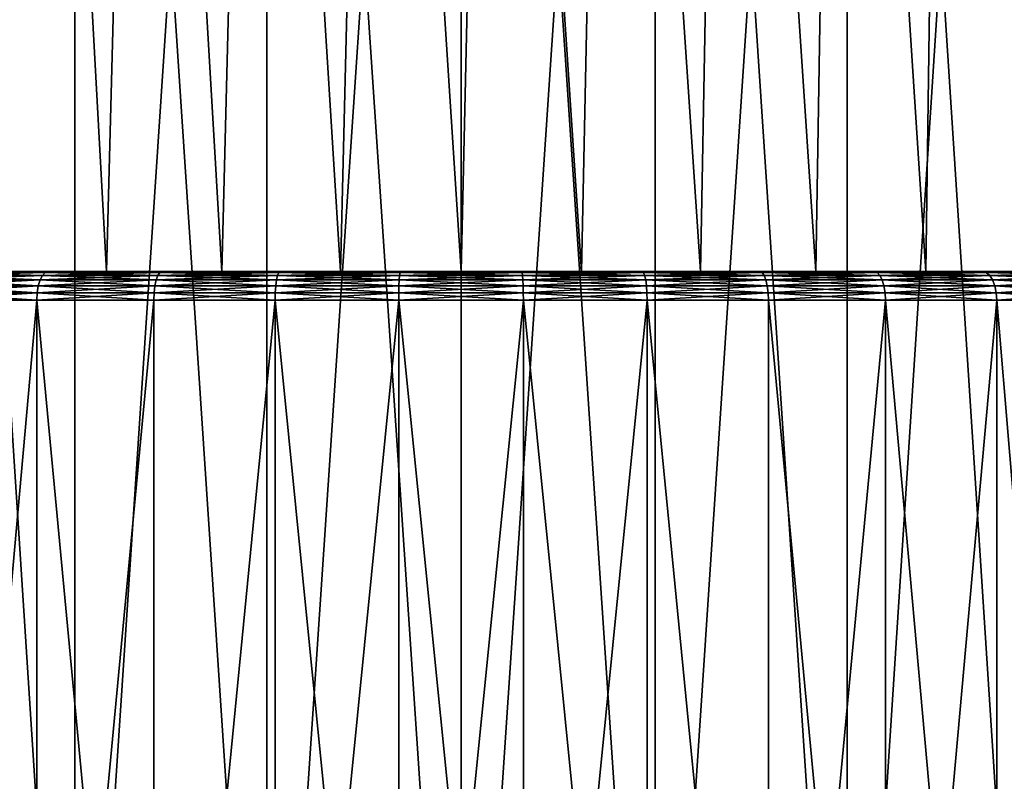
# Model space of a CAD drawing. Header units: metres. Extents: x -109 to 109, y -78 to 121.
# Tile 317 of 656: x -79.59 to -72.7, y 93.86 to 99.19. Entities that reach past the tile are written whole.
import ezdxf

# ---------------------------------------------------------------- set-up
doc = ezdxf.new("R2010")
doc.units = ezdxf.units.M
doc.layers.add('solid_508554_SW0001', color=7, linetype='CONTINUOUS')

msp = doc.modelspace()

# ---------------------------------------------------------------- linework, layer by layer
at = {"layer": 'solid_508554_SW0001'}
for points in [[(-80.517212, 109.825623, -19.636263), (-80.517212, 89.525627, -19.636263), (-79.20285, 89.525627, -19.284081)], [(-80.517212, 109.825623, -19.636263), (-79.20285, 89.525627, -19.284081), (-79.202827, 109.825623, -19.284077)], [(-79.202827, 109.825623, -44.715923), (-79.20285, 89.525627, -44.715919), (-80.517212, 89.525627, -44.363735)], [(-79.202827, 109.825623, -44.715923), (-80.517212, 89.525627, -44.363735), (-80.517212, 109.825623, -44.363735)], [(-79.202827, 109.825623, -19.284077), (-79.20285, 89.525627, -19.284081), (-77.858871, 89.525627, -19.071215)], [(-77.858849, 109.825623, -44.928787), (-77.858871, 89.525627, -44.928783), (-79.20285, 89.525627, -44.715919)], [(-77.858849, 109.825623, -44.928787), (-79.20285, 89.525627, -44.715919), (-79.202827, 109.825623, -44.715923)], [(-79.202827, 109.825623, -19.284077), (-77.858871, 89.525627, -19.071215), (-77.858849, 109.825623, -19.071213)], [(-77.858849, 109.825623, -19.071213), (-77.858871, 89.525627, -19.071215), (-76.5, 89.525627, -19)], [(-76.5, 109.825623, -45), (-76.5, 89.525627, -45), (-77.858871, 89.525627, -44.928783)], [(-76.5, 109.825623, -45), (-77.858871, 89.525627, -44.928783), (-77.858849, 109.825623, -44.928787)], [(-77.858849, 109.825623, -19.071213), (-76.5, 89.525627, -19), (-76.5, 109.825623, -19)], [(-76.5, 109.825623, -19), (-76.5, 89.525627, -19), (-75.141129, 89.525627, -19.071215)], [(-76.5, 109.825623, -19), (-75.141129, 89.525627, -19.071215), (-75.141151, 109.825623, -19.071213)], [(-75.141151, 109.825623, -44.928787), (-75.141129, 89.525627, -44.928783), (-76.5, 89.525627, -45)], [(-75.141151, 109.825623, -44.928787), (-76.5, 89.525627, -45), (-76.5, 109.825623, -45)], [(-75.141151, 109.825623, -19.071213), (-75.141129, 89.525627, -19.071215), (-73.79715, 89.525627, -19.284081)], [(-75.141151, 109.825623, -19.071213), (-73.79715, 89.525627, -19.284081), (-73.797173, 109.825623, -19.284077)], [(-73.797173, 109.825623, -44.715923), (-75.141129, 89.525627, -44.928783), (-75.141151, 109.825623, -44.928787)], [(-73.797173, 109.825623, -44.715923), (-73.79715, 89.525627, -44.715919), (-75.141129, 89.525627, -44.928783)], [(-73.797173, 109.825623, -19.284077), (-73.79715, 89.525627, -19.284081), (-72.482788, 89.525627, -19.636263)], [(-73.797173, 109.825623, -19.284077), (-72.482788, 89.525627, -19.636263), (-72.482788, 109.825623, -19.636263)], [(-72.482788, 109.825623, -44.363735), (-73.79715, 89.525627, -44.715919), (-73.797173, 109.825623, -44.715923)], [(-72.482788, 109.825623, -44.363735), (-72.482788, 89.525627, -44.363735), (-73.79715, 89.525627, -44.715919)], [(-79.752998, 97.425629, -38.198223), (-79.501686, 106.925629, -38.323757), (-80.227898, 106.925629, -37.924763)], [(-79.501686, 106.925629, -25.676243), (-79.752998, 97.425629, -25.801779), (-80.227898, 106.925629, -26.075237)], [(-79.752998, 97.425629, -38.198223), (-78.982368, 97.425629, -38.545067), (-79.501686, 106.925629, -38.323757)], [(-79.501686, 106.925629, -25.676243), (-78.982368, 97.425629, -25.454935), (-79.752998, 97.425629, -25.801779)], [(-78.982368, 97.425629, -38.545067), (-78.732956, 106.925629, -38.634296), (-79.501686, 106.925629, -38.323757)], [(-78.732956, 106.925629, -25.365702), (-78.982368, 97.425629, -25.454935), (-79.501686, 106.925629, -25.676243)], [(-78.982368, 97.425629, -38.545067), (-78.17498, 97.425629, -38.796646), (-78.732956, 106.925629, -38.634296)], [(-78.732956, 106.925629, -25.365702), (-78.17498, 97.425629, -25.203354), (-78.982368, 97.425629, -25.454935)], [(-78.17498, 97.425629, -38.796646), (-77.933372, 106.925629, -38.851673), (-78.732956, 106.925629, -38.634296)], [(-77.933372, 106.925629, -25.148325), (-78.17498, 97.425629, -25.203354), (-78.732956, 106.925629, -25.365702)], [(-78.17498, 97.425629, -38.796646), (-77.343857, 97.425629, -38.948952), (-77.933372, 106.925629, -38.851673)], [(-77.933372, 106.925629, -25.148325), (-77.343857, 97.425629, -25.05105), (-78.17498, 97.425629, -25.203354)], [(-77.343857, 97.425629, -38.948952), (-77.113518, 106.925629, -38.973061), (-77.933372, 106.925629, -38.851673)], [(-77.113518, 106.925629, -25.026937), (-77.343857, 97.425629, -25.05105), (-77.933372, 106.925629, -25.148325)], [(-77.343857, 97.425629, -38.948952), (-76.5, 97.425629, -39), (-77.113518, 106.925629, -38.973061)], [(-77.113518, 106.925629, -25.026937), (-76.5, 97.425629, -25), (-77.343857, 97.425629, -25.05105)], [(-76.5, 97.425629, -39), (-76.284882, 106.925629, -38.996693), (-77.113518, 106.925629, -38.973061)], [(-76.284882, 106.925629, -25.003305), (-76.5, 97.425629, -25), (-77.113518, 106.925629, -25.026937)], [(-76.5, 97.425629, -39), (-75.656143, 97.425629, -38.948952), (-76.284882, 106.925629, -38.996693)], [(-76.284882, 106.925629, -25.003305), (-75.656143, 97.425629, -25.05105), (-76.5, 97.425629, -25)], [(-75.656143, 97.425629, -38.948952), (-75.459694, 106.925629, -38.922264), (-76.284882, 106.925629, -38.996693)], [(-75.459694, 106.925629, -25.077734), (-75.656143, 97.425629, -25.05105), (-76.284882, 106.925629, -25.003305)], [(-75.656143, 97.425629, -38.948952), (-74.82502, 97.425629, -38.796646), (-75.459694, 106.925629, -38.922264)], [(-75.459694, 106.925629, -25.077734), (-74.82502, 97.425629, -25.203354), (-75.656143, 97.425629, -25.05105)], [(-74.82502, 97.425629, -38.796646), (-74.648727, 106.925629, -38.750763), (-75.459694, 106.925629, -38.922264)], [(-74.648727, 106.925629, -25.249237), (-74.82502, 97.425629, -25.203354), (-75.459694, 106.925629, -25.077734)], [(-74.82502, 97.425629, -38.796646), (-74.017632, 97.425629, -38.545067), (-74.648727, 106.925629, -38.750763)], [(-74.648727, 106.925629, -25.249237), (-74.017632, 97.425629, -25.454935), (-74.82502, 97.425629, -25.203354)], [(-74.017632, 97.425629, -38.545067), (-73.863716, 106.925629, -38.4846), (-74.648727, 106.925629, -38.750763)], [(-73.863716, 106.925629, -25.515402), (-74.017632, 97.425629, -25.454935), (-74.648727, 106.925629, -25.249237)], [(-74.017632, 97.425629, -38.545067), (-73.247002, 97.425629, -38.198223), (-73.863716, 106.925629, -38.4846)], [(-73.863716, 106.925629, -25.515402), (-73.247002, 97.425629, -25.801779), (-74.017632, 97.425629, -25.454935)], [(-73.247002, 97.425629, -38.198223), (-73.115997, 106.925629, -38.127686), (-73.863716, 106.925629, -38.4846)], [(-73.115997, 106.925629, -25.872314), (-73.247002, 97.425629, -25.801779), (-73.863716, 106.925629, -25.515402)], [(-73.247002, 97.425629, -38.198223), (-72.52359, 97.425629, -37.760921), (-73.115997, 106.925629, -38.127686)], [(-73.115997, 106.925629, -25.872314), (-72.52359, 97.425629, -26.239079), (-73.247002, 97.425629, -25.801779)], [(-72.52359, 97.425629, -37.760921), (-72.415329, 106.925629, -37.684669), (-73.115997, 106.925629, -38.127686)], [(-72.415329, 106.925629, -26.315329), (-72.52359, 97.425629, -26.239079), (-73.115997, 106.925629, -25.872314)], [(-78.982368, 97.425629, -25.454935), (-79.894516, 97.425629, -25.537241), (-80.278778, 97.425629, -25.754133)], [(-79.752998, 97.425629, -25.801779), (-78.982368, 97.425629, -25.454935), (-80.278778, 97.425629, -25.754133)], [(-80.20002, 97.398804, -38.408627), (-80.220749, 97.366974, -38.444523), (-79.447426, 97.366974, -38.832901)], [(-79.431007, 97.398804, -25.205158), (-79.447426, 97.366974, -25.167099), (-80.220749, 97.366974, -25.555475)], [(-80.20002, 97.398804, -25.591373), (-79.431007, 97.398804, -25.205158), (-80.220749, 97.366974, -25.555475)], [(-80.17588, 97.418808, -38.366814), (-80.20002, 97.398804, -38.408627), (-79.431007, 97.398804, -38.794842)], [(-79.411888, 97.418808, -25.249493), (-79.431007, 97.398804, -25.205158), (-80.20002, 97.398804, -25.591373)], [(-80.17588, 97.418808, -25.633186), (-79.411888, 97.418808, -25.249493), (-80.20002, 97.398804, -25.591373)], [(-79.431007, 97.398804, -38.794842), (-80.20002, 97.398804, -38.408627), (-79.447426, 97.366974, -38.832901)], [(-79.411888, 97.418808, -38.750507), (-79.894524, 97.425629, -38.462757), (-80.17588, 97.418808, -38.366814)], [(-80.17588, 97.418808, -25.633186), (-79.894516, 97.425629, -25.537241), (-79.497856, 97.425629, -25.343962)], [(-80.17588, 97.418808, -25.633186), (-79.497856, 97.425629, -25.343962), (-79.411888, 97.418808, -25.249493)], [(-79.411888, 97.418808, -38.750507), (-80.17588, 97.418808, -38.366814), (-79.431007, 97.398804, -38.794842)], [(-79.894524, 97.425629, -38.462757), (-78.982368, 97.425629, -38.545067), (-79.752998, 97.425629, -38.198223)], [(-79.894524, 97.425629, -38.462757), (-79.497864, 97.425629, -38.656036), (-78.982368, 97.425629, -38.545067)], [(-79.411888, 97.418808, -38.750507), (-79.497864, 97.425629, -38.656036), (-79.894524, 97.425629, -38.462757)], [(-78.982368, 97.425629, -25.454935), (-79.497856, 97.425629, -25.343962), (-79.894516, 97.425629, -25.537241)], [(-79.497864, 97.425629, -38.656036), (-78.17498, 97.425629, -38.796646), (-78.982368, 97.425629, -38.545067)], [(-79.497864, 97.425629, -38.656036), (-79.090248, 97.425629, -38.824997), (-78.17498, 97.425629, -38.796646)], [(-79.411888, 97.418808, -38.750507), (-79.090248, 97.425629, -38.824997), (-79.497864, 97.425629, -38.656036)], [(-78.17498, 97.425629, -25.203354), (-79.090248, 97.425629, -25.174999), (-79.497856, 97.425629, -25.343962)], [(-79.411888, 97.418808, -25.249493), (-79.497856, 97.425629, -25.343962), (-79.090248, 97.425629, -25.174999)], [(-78.982368, 97.425629, -25.454935), (-78.17498, 97.425629, -25.203354), (-79.497856, 97.425629, -25.343962)], [(-79.431007, 97.398804, -38.794842), (-79.447426, 97.366974, -38.832901), (-78.634247, 97.366974, -39.128876)], [(-78.62236, 97.398804, -24.910833), (-78.634247, 97.366974, -24.871126), (-79.447426, 97.366974, -25.167099)], [(-79.431007, 97.398804, -25.205158), (-78.62236, 97.398804, -24.910833), (-79.447426, 97.366974, -25.167099)], [(-79.411888, 97.418808, -38.750507), (-79.431007, 97.398804, -38.794842), (-78.62236, 97.398804, -39.089165)], [(-78.608513, 97.418808, -24.957087), (-78.62236, 97.398804, -24.910833), (-79.431007, 97.398804, -25.205158)], [(-79.411888, 97.418808, -25.249493), (-78.608513, 97.418808, -24.957087), (-79.431007, 97.398804, -25.205158)], [(-78.62236, 97.398804, -39.089165), (-79.431007, 97.398804, -38.794842), (-78.634247, 97.366974, -39.128876)], [(-78.608513, 97.418808, -39.042912), (-79.090248, 97.425629, -38.824997), (-79.411888, 97.418808, -38.750507)], [(-79.411888, 97.418808, -25.249493), (-79.090248, 97.425629, -25.174999), (-78.673164, 97.425629, -25.030973)], [(-79.411888, 97.418808, -25.249493), (-78.673164, 97.425629, -25.030973), (-78.608513, 97.418808, -24.957087)], [(-78.608513, 97.418808, -39.042912), (-79.411888, 97.418808, -38.750507), (-78.62236, 97.398804, -39.089165)], [(-79.090248, 97.425629, -38.824997), (-77.343857, 97.425629, -38.948952), (-78.17498, 97.425629, -38.796646)], [(-79.090248, 97.425629, -38.824997), (-78.673172, 97.425629, -38.969025), (-77.343857, 97.425629, -38.948952)], [(-78.608513, 97.418808, -39.042912), (-78.673172, 97.425629, -38.969025), (-79.090248, 97.425629, -38.824997)], [(-77.343857, 97.425629, -25.05105), (-78.673164, 97.425629, -25.030973), (-79.090248, 97.425629, -25.174999)], [(-78.17498, 97.425629, -25.203354), (-77.343857, 97.425629, -25.05105), (-79.090248, 97.425629, -25.174999)], [(-78.673172, 97.425629, -38.969025), (-76.5, 97.425629, -39), (-77.343857, 97.425629, -38.948952)], [(-78.673172, 97.425629, -38.969025), (-78.248146, 97.425629, -39.087593), (-76.5, 97.425629, -39)], [(-78.608513, 97.418808, -39.042912), (-78.248146, 97.425629, -39.087593), (-78.673172, 97.425629, -38.969025)], [(-74.751854, 97.425629, -24.912407), (-78.248138, 97.425629, -24.912407), (-78.673164, 97.425629, -25.030973)], [(-78.608513, 97.418808, -24.957087), (-78.673164, 97.425629, -25.030973), (-78.248138, 97.425629, -24.912407)], [(-76.5, 97.425629, -25), (-74.751854, 97.425629, -24.912407), (-78.673164, 97.425629, -25.030973)], [(-77.343857, 97.425629, -25.05105), (-76.5, 97.425629, -25), (-78.673164, 97.425629, -25.030973)], [(-78.62236, 97.398804, -39.089165), (-78.634247, 97.366974, -39.128876), (-77.792206, 97.366974, -39.328442)], [(-77.785004, 97.398804, -24.712378), (-77.792206, 97.366974, -24.671558), (-78.634247, 97.366974, -24.871126)], [(-78.62236, 97.398804, -24.910833), (-77.785004, 97.398804, -24.712378), (-78.634247, 97.366974, -24.871126)], [(-78.608513, 97.418808, -39.042912), (-78.62236, 97.398804, -39.089165), (-77.785004, 97.398804, -39.287621)], [(-77.776619, 97.418808, -24.759926), (-77.785004, 97.398804, -24.712378), (-78.62236, 97.398804, -24.910833)], [(-78.608513, 97.418808, -24.957087), (-77.776619, 97.418808, -24.759926), (-78.62236, 97.398804, -24.910833)], [(-77.785004, 97.398804, -39.287621), (-78.62236, 97.398804, -39.089165), (-77.792206, 97.366974, -39.328442)], [(-77.776619, 97.418808, -39.240074), (-78.248146, 97.425629, -39.087593), (-78.608513, 97.418808, -39.042912)], [(-78.608513, 97.418808, -24.957087), (-78.248138, 97.425629, -24.912407), (-77.816727, 97.425629, -24.819735)], [(-78.608513, 97.418808, -24.957087), (-77.816727, 97.425629, -24.819735), (-77.776619, 97.418808, -24.759926)], [(-77.776619, 97.418808, -39.240074), (-78.608513, 97.418808, -39.042912), (-77.785004, 97.398804, -39.287621)], [(-78.248146, 97.425629, -39.087593), (-74.326836, 97.425629, -38.969028), (-76.5, 97.425629, -39)], [(-78.248146, 97.425629, -39.087593), (-74.751862, 97.425629, -39.087593), (-74.326836, 97.425629, -38.969028)], [(-78.248146, 97.425629, -39.087593), (-77.816734, 97.425629, -39.180264), (-74.751862, 97.425629, -39.087593)], [(-77.776619, 97.418808, -39.240074), (-77.816734, 97.425629, -39.180264), (-78.248146, 97.425629, -39.087593)], [(-75.183266, 97.425629, -24.819735), (-77.816727, 97.425629, -24.819735), (-78.248138, 97.425629, -24.912407)], [(-74.751854, 97.425629, -24.912407), (-75.183266, 97.425629, -24.819735), (-78.248138, 97.425629, -24.912407)], [(-77.816734, 97.425629, -39.180264), (-75.183273, 97.425629, -39.180267), (-74.751862, 97.425629, -39.087593)], [(-77.816734, 97.425629, -39.180264), (-77.380501, 97.425629, -39.2467), (-75.183273, 97.425629, -39.180267)], [(-77.776619, 97.418808, -39.240074), (-77.380501, 97.425629, -39.2467), (-77.816734, 97.425629, -39.180264)], [(-75.619499, 97.425629, -24.753298), (-77.380501, 97.425629, -24.753298), (-77.816727, 97.425629, -24.819735)], [(-77.776619, 97.418808, -24.759926), (-77.816727, 97.425629, -24.819735), (-77.380501, 97.425629, -24.753298)], [(-75.183266, 97.425629, -24.819735), (-75.619499, 97.425629, -24.753298), (-77.816727, 97.425629, -24.819735)], [(-77.785004, 97.398804, -39.287621), (-77.792206, 97.366974, -39.328442), (-76.932686, 97.366974, -39.428905)], [(-76.930275, 97.398804, -24.612474), (-76.932686, 97.366974, -24.571095), (-77.792206, 97.366974, -24.671558)], [(-77.785004, 97.398804, -24.712378), (-76.930275, 97.398804, -24.612474), (-77.792206, 97.366974, -24.671558)], [(-77.776619, 97.418808, -39.240074), (-77.785004, 97.398804, -39.287621), (-76.930275, 97.398804, -39.387527)], [(-76.927467, 97.418808, -24.660675), (-76.930275, 97.398804, -24.612474), (-77.785004, 97.398804, -24.712378)], [(-77.776619, 97.418808, -24.759926), (-76.927467, 97.418808, -24.660675), (-77.785004, 97.398804, -24.712378)], [(-76.930275, 97.398804, -39.387527), (-77.785004, 97.398804, -39.287621), (-76.932686, 97.366974, -39.428905)], [(-76.927467, 97.418808, -39.339325), (-77.380501, 97.425629, -39.2467), (-77.776619, 97.418808, -39.240074)], [(-77.776619, 97.418808, -24.759926), (-77.380501, 97.425629, -24.753298), (-76.941055, 97.425629, -24.713337)], [(-77.776619, 97.418808, -24.759926), (-76.941055, 97.425629, -24.713337), (-76.927467, 97.418808, -24.660675)], [(-76.927467, 97.418808, -39.339325), (-77.776619, 97.418808, -39.240074), (-76.930275, 97.398804, -39.387527)], [(-77.380501, 97.425629, -39.2467), (-75.619499, 97.425629, -39.246704), (-75.183273, 97.425629, -39.180267)], [(-77.380501, 97.425629, -39.2467), (-76.941055, 97.425629, -39.286663), (-75.619499, 97.425629, -39.246704)], [(-76.927467, 97.418808, -39.339325), (-76.941055, 97.425629, -39.286663), (-77.380501, 97.425629, -39.2467)], [(-76.058945, 97.425629, -24.713339), (-76.941055, 97.425629, -24.713337), (-77.380501, 97.425629, -24.753298)], [(-75.619499, 97.425629, -24.753298), (-76.058945, 97.425629, -24.713339), (-77.380501, 97.425629, -24.753298)], [(-76.941055, 97.425629, -39.286663), (-76.058945, 97.425629, -39.286663), (-75.619499, 97.425629, -39.246704)], [(-76.941055, 97.425629, -39.286663), (-76.5, 97.425629, -39.299999), (-76.058945, 97.425629, -39.286663)], [(-76.927467, 97.418808, -39.339325), (-76.5, 97.425629, -39.299999), (-76.941055, 97.425629, -39.286663)], [(-76.058945, 97.425629, -24.713339), (-76.5, 97.425629, -24.700003), (-76.941055, 97.425629, -24.713337)], [(-76.927467, 97.418808, -24.660675), (-76.941055, 97.425629, -24.713337), (-76.5, 97.425629, -24.700003)], [(-76.930275, 97.398804, -39.387527), (-76.932686, 97.366974, -39.428905), (-76.067314, 97.366974, -39.428905)], [(-76.069725, 97.398804, -24.612474), (-76.067314, 97.366974, -24.571095), (-76.932686, 97.366974, -24.571095)], [(-76.930275, 97.398804, -24.612474), (-76.069725, 97.398804, -24.612474), (-76.932686, 97.366974, -24.571095)], [(-76.927467, 97.418808, -39.339325), (-76.930275, 97.398804, -39.387527), (-76.069725, 97.398804, -39.387527)], [(-76.072533, 97.418808, -24.660675), (-76.069725, 97.398804, -24.612474), (-76.930275, 97.398804, -24.612474)], [(-76.927467, 97.418808, -24.660675), (-76.072533, 97.418808, -24.660675), (-76.930275, 97.398804, -24.612474)], [(-76.069725, 97.398804, -39.387527), (-76.930275, 97.398804, -39.387527), (-76.067314, 97.366974, -39.428905)], [(-76.072533, 97.418808, -39.339325), (-76.5, 97.425629, -39.299999), (-76.927467, 97.418808, -39.339325)], [(-76.927467, 97.418808, -24.660675), (-76.5, 97.425629, -24.700003), (-76.072533, 97.418808, -24.660675)], [(-76.072533, 97.418808, -39.339325), (-76.927467, 97.418808, -39.339325), (-76.069725, 97.398804, -39.387527)], [(-74.326836, 97.425629, -38.969028), (-75.656143, 97.425629, -38.948952), (-76.5, 97.425629, -39)], [(-76.072533, 97.418808, -39.339325), (-76.058945, 97.425629, -39.286663), (-76.5, 97.425629, -39.299999)], [(-76.072533, 97.418808, -24.660675), (-76.5, 97.425629, -24.700003), (-76.058945, 97.425629, -24.713339)], [(-76.5, 97.425629, -25), (-74.326828, 97.425629, -25.030973), (-74.751854, 97.425629, -24.912407)], [(-76.5, 97.425629, -25), (-75.656143, 97.425629, -25.05105), (-74.326828, 97.425629, -25.030973)], [(-75.223381, 97.418808, -39.240074), (-76.058945, 97.425629, -39.286663), (-76.072533, 97.418808, -39.339325)], [(-76.072533, 97.418808, -24.660675), (-76.058945, 97.425629, -24.713339), (-75.619499, 97.425629, -24.753298)], [(-76.072533, 97.418808, -24.660675), (-75.619499, 97.425629, -24.753298), (-75.223381, 97.418808, -24.759926)], [(-76.072533, 97.418808, -39.339325), (-76.069725, 97.398804, -39.387527), (-75.214996, 97.398804, -39.287621)], [(-75.223381, 97.418808, -39.240074), (-76.072533, 97.418808, -39.339325), (-75.214996, 97.398804, -39.287621)], [(-76.072533, 97.418808, -24.660675), (-75.223381, 97.418808, -24.759926), (-76.069725, 97.398804, -24.612474)], [(-75.223381, 97.418808, -24.759926), (-75.214996, 97.398804, -24.712378), (-76.069725, 97.398804, -24.612474)], [(-76.069725, 97.398804, -39.387527), (-76.067314, 97.366974, -39.428905), (-75.207794, 97.366974, -39.328442)], [(-75.214996, 97.398804, -39.287621), (-76.069725, 97.398804, -39.387527), (-75.207794, 97.366974, -39.328442)], [(-76.069725, 97.398804, -24.612474), (-75.214996, 97.398804, -24.712378), (-76.067314, 97.366974, -24.571095)], [(-75.214996, 97.398804, -24.712378), (-75.207794, 97.366974, -24.671558), (-76.067314, 97.366974, -24.571095)], [(-75.223381, 97.418808, -39.240074), (-75.619499, 97.425629, -39.246704), (-76.058945, 97.425629, -39.286663)], [(-73.909752, 97.425629, -38.825001), (-74.82502, 97.425629, -38.796646), (-75.656143, 97.425629, -38.948952)], [(-74.326836, 97.425629, -38.969028), (-73.909752, 97.425629, -38.825001), (-75.656143, 97.425629, -38.948952)], [(-75.656143, 97.425629, -25.05105), (-73.909752, 97.425629, -25.175001), (-74.326828, 97.425629, -25.030973)], [(-75.656143, 97.425629, -25.05105), (-74.82502, 97.425629, -25.203354), (-73.909752, 97.425629, -25.175001)], [(-75.223381, 97.418808, -39.240074), (-75.183273, 97.425629, -39.180267), (-75.619499, 97.425629, -39.246704)], [(-75.223381, 97.418808, -24.759926), (-75.619499, 97.425629, -24.753298), (-75.183266, 97.425629, -24.819735)], [(-74.391487, 97.418808, -39.042912), (-75.183273, 97.425629, -39.180267), (-75.223381, 97.418808, -39.240074)], [(-75.223381, 97.418808, -24.759926), (-75.183266, 97.425629, -24.819735), (-74.751854, 97.425629, -24.912407)], [(-75.223381, 97.418808, -24.759926), (-74.751854, 97.425629, -24.912407), (-74.391487, 97.418808, -24.957087)], [(-75.223381, 97.418808, -39.240074), (-75.214996, 97.398804, -39.287621), (-74.37764, 97.398804, -39.089165)], [(-74.391487, 97.418808, -39.042912), (-75.223381, 97.418808, -39.240074), (-74.37764, 97.398804, -39.089165)], [(-75.223381, 97.418808, -24.759926), (-74.391487, 97.418808, -24.957087), (-75.214996, 97.398804, -24.712378)], [(-74.391487, 97.418808, -24.957087), (-74.37764, 97.398804, -24.910833), (-75.214996, 97.398804, -24.712378)], [(-75.214996, 97.398804, -39.287621), (-75.207794, 97.366974, -39.328442), (-74.365753, 97.366974, -39.128876)], [(-74.37764, 97.398804, -39.089165), (-75.214996, 97.398804, -39.287621), (-74.365753, 97.366974, -39.128876)], [(-75.214996, 97.398804, -24.712378), (-74.37764, 97.398804, -24.910833), (-75.207794, 97.366974, -24.671558)], [(-74.37764, 97.398804, -24.910833), (-74.365753, 97.366974, -24.871126), (-75.207794, 97.366974, -24.671558)], [(-74.391487, 97.418808, -39.042912), (-74.751862, 97.425629, -39.087593), (-75.183273, 97.425629, -39.180267)], [(-73.502144, 97.425629, -38.65604), (-74.017632, 97.425629, -38.545067), (-74.82502, 97.425629, -38.796646)], [(-73.909752, 97.425629, -38.825001), (-73.502144, 97.425629, -38.65604), (-74.82502, 97.425629, -38.796646)], [(-74.82502, 97.425629, -25.203354), (-73.502136, 97.425629, -25.343964), (-73.909752, 97.425629, -25.175001)], [(-74.82502, 97.425629, -25.203354), (-74.017632, 97.425629, -25.454935), (-73.502136, 97.425629, -25.343964)], [(-74.391487, 97.418808, -39.042912), (-74.326836, 97.425629, -38.969028), (-74.751862, 97.425629, -39.087593)], [(-74.391487, 97.418808, -24.957087), (-74.751854, 97.425629, -24.912407), (-74.326828, 97.425629, -25.030973)], [(-73.588112, 97.418808, -38.750507), (-74.326836, 97.425629, -38.969028), (-74.391487, 97.418808, -39.042912)], [(-74.391487, 97.418808, -24.957087), (-74.326828, 97.425629, -25.030973), (-73.909752, 97.425629, -25.175001)], [(-74.391487, 97.418808, -24.957087), (-73.909752, 97.425629, -25.175001), (-73.588112, 97.418808, -25.249493)], [(-74.391487, 97.418808, -39.042912), (-74.37764, 97.398804, -39.089165), (-73.568993, 97.398804, -38.794842)], [(-73.588112, 97.418808, -38.750507), (-74.391487, 97.418808, -39.042912), (-73.568993, 97.398804, -38.794842)], [(-74.391487, 97.418808, -24.957087), (-73.588112, 97.418808, -25.249493), (-74.37764, 97.398804, -24.910833)], [(-73.588112, 97.418808, -25.249493), (-73.568993, 97.398804, -25.205158), (-74.37764, 97.398804, -24.910833)], [(-74.37764, 97.398804, -39.089165), (-74.365753, 97.366974, -39.128876), (-73.552574, 97.366974, -38.832901)], [(-73.568993, 97.398804, -38.794842), (-74.37764, 97.398804, -39.089165), (-73.552574, 97.366974, -38.832901)], [(-74.37764, 97.398804, -24.910833), (-73.568993, 97.398804, -25.205158), (-74.365753, 97.366974, -24.871126)], [(-73.568993, 97.398804, -25.205158), (-73.552574, 97.366974, -25.167099), (-74.365753, 97.366974, -24.871126)], [(-73.588112, 97.418808, -38.750507), (-73.909752, 97.425629, -38.825001), (-74.326836, 97.425629, -38.969028)], [(-72.721222, 97.425629, -38.245869), (-73.247002, 97.425629, -38.198223), (-74.017632, 97.425629, -38.545067)], [(-73.105484, 97.425629, -38.462761), (-72.721222, 97.425629, -38.245869), (-74.017632, 97.425629, -38.545067)], [(-73.502144, 97.425629, -38.65604), (-73.105484, 97.425629, -38.462761), (-74.017632, 97.425629, -38.545067)], [(-74.017632, 97.425629, -25.454935), (-73.105476, 97.425629, -25.537243), (-73.502136, 97.425629, -25.343964)], [(-74.017632, 97.425629, -25.454935), (-73.247002, 97.425629, -25.801779), (-73.105476, 97.425629, -25.537243)], [(-73.588112, 97.418808, -38.750507), (-73.502144, 97.425629, -38.65604), (-73.909752, 97.425629, -38.825001)], [(-73.588112, 97.418808, -25.249493), (-73.909752, 97.425629, -25.175001), (-73.502136, 97.425629, -25.343964)], [(-72.82412, 97.418808, -38.366814), (-73.502144, 97.425629, -38.65604), (-73.588112, 97.418808, -38.750507)], [(-73.588112, 97.418808, -25.249493), (-73.502136, 97.425629, -25.343964), (-73.105476, 97.425629, -25.537243)], [(-73.588112, 97.418808, -25.249493), (-73.105476, 97.425629, -25.537243), (-72.82412, 97.418808, -25.633186)], [(-73.588112, 97.418808, -38.750507), (-73.568993, 97.398804, -38.794842), (-72.79998, 97.398804, -38.408627)], [(-72.82412, 97.418808, -38.366814), (-73.588112, 97.418808, -38.750507), (-72.79998, 97.398804, -38.408627)], [(-73.588112, 97.418808, -25.249493), (-72.82412, 97.418808, -25.633186), (-73.568993, 97.398804, -25.205158)], [(-72.82412, 97.418808, -25.633186), (-72.79998, 97.398804, -25.591373), (-73.568993, 97.398804, -25.205158)], [(-73.568993, 97.398804, -38.794842), (-73.552574, 97.366974, -38.832901), (-72.779251, 97.366974, -38.444523)], [(-72.79998, 97.398804, -38.408627), (-73.568993, 97.398804, -38.794842), (-72.779251, 97.366974, -38.444523)], [(-73.568993, 97.398804, -25.205158), (-72.79998, 97.398804, -25.591373), (-73.552574, 97.366974, -25.167099)], [(-72.79998, 97.398804, -25.591373), (-72.779251, 97.366974, -25.555475), (-73.552574, 97.366974, -25.167099)], [(-72.82412, 97.418808, -38.366814), (-73.105484, 97.425629, -38.462761), (-73.502144, 97.425629, -38.65604)], [(-72.350761, 97.425629, -38.006149), (-72.52359, 97.425629, -37.760921), (-73.247002, 97.425629, -38.198223)], [(-72.721222, 97.425629, -38.245869), (-72.350761, 97.425629, -38.006149), (-73.247002, 97.425629, -38.198223)], [(-73.247002, 97.425629, -25.801779), (-72.721222, 97.425629, -25.754135), (-73.105476, 97.425629, -25.537243)], [(-73.247002, 97.425629, -25.801779), (-72.350761, 97.425629, -25.993853), (-72.721222, 97.425629, -25.754135)], [(-73.247002, 97.425629, -25.801779), (-72.52359, 97.425629, -26.239079), (-72.350761, 97.425629, -25.993853)], [(-72.82412, 97.418808, -38.366814), (-72.721222, 97.425629, -38.245869), (-73.105484, 97.425629, -38.462761)], [(-72.82412, 97.418808, -25.633186), (-73.105476, 97.425629, -25.537243), (-72.721222, 97.425629, -25.754135)], [(-72.109833, 97.418808, -37.897018), (-72.721222, 97.425629, -38.245869), (-72.82412, 97.418808, -38.366814)], [(-72.82412, 97.418808, -25.633186), (-72.721222, 97.425629, -25.754135), (-72.350761, 97.425629, -25.993853)], [(-72.82412, 97.418808, -25.633186), (-72.350761, 97.425629, -25.993853), (-72.109833, 97.418808, -26.10298)], [(-72.82412, 97.418808, -38.366814), (-72.79998, 97.398804, -38.408627), (-72.081001, 97.398804, -37.935749)], [(-72.109833, 97.418808, -37.897018), (-72.82412, 97.418808, -38.366814), (-72.081001, 97.398804, -37.935749)], [(-72.82412, 97.418808, -25.633186), (-72.109833, 97.418808, -26.10298), (-72.79998, 97.398804, -25.591373)], [(-72.109833, 97.418808, -26.10298), (-72.081001, 97.398804, -26.064253), (-72.79998, 97.398804, -25.591373)], [(-72.79998, 97.398804, -38.408627), (-72.779251, 97.366974, -38.444523), (-72.056244, 97.366974, -37.968994)], [(-72.081001, 97.398804, -37.935749), (-72.79998, 97.398804, -38.408627), (-72.056244, 97.366974, -37.968994)], [(-72.79998, 97.398804, -25.591373), (-72.081001, 97.398804, -26.064253), (-72.779251, 97.366974, -25.555475)], [(-72.081001, 97.398804, -26.064253), (-72.056244, 97.366974, -26.031004), (-72.779251, 97.366974, -25.555475)], [(-72.109833, 97.418808, -37.897018), (-72.350761, 97.425629, -38.006149), (-72.721222, 97.425629, -38.245869)], [(-80.236641, 97.325493, -38.472054), (-80.24662, 97.277184, -38.489334), (-79.467918, 97.277184, -38.880413)], [(-79.460014, 97.325493, -25.137911), (-79.467918, 97.277184, -25.119587), (-80.24662, 97.277184, -25.510664)], [(-80.236641, 97.325493, -25.527946), (-79.460014, 97.325493, -25.137911), (-80.24662, 97.277184, -25.510664)], [(-80.220749, 97.366974, -38.444523), (-80.236641, 97.325493, -38.472054), (-79.460014, 97.325493, -38.862091)], [(-79.447426, 97.366974, -25.167099), (-79.460014, 97.325493, -25.137911), (-80.236641, 97.325493, -25.527946)], [(-80.220749, 97.366974, -25.555475), (-79.447426, 97.366974, -25.167099), (-80.236641, 97.325493, -25.527946)], [(-79.460014, 97.325493, -38.862091), (-80.236641, 97.325493, -38.472054), (-79.467918, 97.277184, -38.880413)], [(-79.447426, 97.366974, -38.832901), (-80.220749, 97.366974, -38.444523), (-79.460014, 97.325493, -38.862091)], [(-79.460014, 97.325493, -38.862091), (-79.467918, 97.277184, -38.880413), (-78.649086, 97.277184, -39.178444)], [(-78.643364, 97.325493, -24.840673), (-78.649086, 97.277184, -24.821556), (-79.467918, 97.277184, -25.119587)], [(-79.460014, 97.325493, -25.137911), (-78.643364, 97.325493, -24.840673), (-79.467918, 97.277184, -25.119587)], [(-79.447426, 97.366974, -38.832901), (-79.460014, 97.325493, -38.862091), (-78.643364, 97.325493, -39.159328)], [(-78.634247, 97.366974, -24.871126), (-78.643364, 97.325493, -24.840673), (-79.460014, 97.325493, -25.137911)], [(-79.447426, 97.366974, -25.167099), (-78.634247, 97.366974, -24.871126), (-79.460014, 97.325493, -25.137911)], [(-78.643364, 97.325493, -39.159328), (-79.460014, 97.325493, -38.862091), (-78.649086, 97.277184, -39.178444)], [(-78.634247, 97.366974, -39.128876), (-79.447426, 97.366974, -38.832901), (-78.643364, 97.325493, -39.159328)], [(-78.643364, 97.325493, -39.159328), (-78.649086, 97.277184, -39.178444), (-77.801186, 97.277184, -39.379398)], [(-77.797722, 97.325493, -24.640253), (-77.801186, 97.277184, -24.6206), (-78.649086, 97.277184, -24.821556)], [(-78.643364, 97.325493, -24.840673), (-77.797722, 97.325493, -24.640253), (-78.649086, 97.277184, -24.821556)], [(-78.634247, 97.366974, -39.128876), (-78.643364, 97.325493, -39.159328), (-77.797722, 97.325493, -39.359749)], [(-77.792206, 97.366974, -24.671558), (-77.797722, 97.325493, -24.640253), (-78.643364, 97.325493, -24.840673)], [(-78.634247, 97.366974, -24.871126), (-77.792206, 97.366974, -24.671558), (-78.643364, 97.325493, -24.840673)], [(-77.797722, 97.325493, -39.359749), (-78.643364, 97.325493, -39.159328), (-77.801186, 97.277184, -39.379398)], [(-77.792206, 97.366974, -39.328442), (-78.634247, 97.366974, -39.128876), (-77.797722, 97.325493, -39.359749)], [(-77.797722, 97.325493, -39.359749), (-77.801186, 97.277184, -39.379398), (-76.935692, 97.277184, -39.48056)], [(-76.934532, 97.325493, -24.53936), (-76.935692, 97.277184, -24.519438), (-77.801186, 97.277184, -24.6206)], [(-77.797722, 97.325493, -24.640253), (-76.934532, 97.325493, -24.53936), (-77.801186, 97.277184, -24.6206)], [(-77.792206, 97.366974, -39.328442), (-77.797722, 97.325493, -39.359749), (-76.934532, 97.325493, -39.46064)], [(-76.932686, 97.366974, -24.571095), (-76.934532, 97.325493, -24.53936), (-77.797722, 97.325493, -24.640253)], [(-77.792206, 97.366974, -24.671558), (-76.932686, 97.366974, -24.571095), (-77.797722, 97.325493, -24.640253)], [(-76.934532, 97.325493, -39.46064), (-77.797722, 97.325493, -39.359749), (-76.935692, 97.277184, -39.48056)], [(-76.932686, 97.366974, -39.428905), (-77.792206, 97.366974, -39.328442), (-76.934532, 97.325493, -39.46064)], [(-76.934532, 97.325493, -39.46064), (-76.935692, 97.277184, -39.48056), (-76.064308, 97.277184, -39.48056)], [(-76.065468, 97.325493, -24.53936), (-76.064308, 97.277184, -24.519438), (-76.935692, 97.277184, -24.519438)], [(-76.934532, 97.325493, -24.53936), (-76.065468, 97.325493, -24.53936), (-76.935692, 97.277184, -24.519438)], [(-76.932686, 97.366974, -39.428905), (-76.934532, 97.325493, -39.46064), (-76.065468, 97.325493, -39.46064)], [(-76.067314, 97.366974, -24.571095), (-76.065468, 97.325493, -24.53936), (-76.934532, 97.325493, -24.53936)], [(-76.932686, 97.366974, -24.571095), (-76.067314, 97.366974, -24.571095), (-76.934532, 97.325493, -24.53936)], [(-76.065468, 97.325493, -39.46064), (-76.934532, 97.325493, -39.46064), (-76.064308, 97.277184, -39.48056)], [(-76.067314, 97.366974, -39.428905), (-76.932686, 97.366974, -39.428905), (-76.065468, 97.325493, -39.46064)], [(-76.067314, 97.366974, -39.428905), (-76.065468, 97.325493, -39.46064), (-75.202278, 97.325493, -39.359749)], [(-75.207794, 97.366974, -39.328442), (-76.067314, 97.366974, -39.428905), (-75.202278, 97.325493, -39.359749)], [(-76.067314, 97.366974, -24.571095), (-75.207794, 97.366974, -24.671558), (-76.065468, 97.325493, -24.53936)], [(-75.207794, 97.366974, -24.671558), (-75.202278, 97.325493, -24.640253), (-76.065468, 97.325493, -24.53936)], [(-76.065468, 97.325493, -39.46064), (-76.064308, 97.277184, -39.48056), (-75.198814, 97.277184, -39.379398)], [(-75.202278, 97.325493, -39.359749), (-76.065468, 97.325493, -39.46064), (-75.198814, 97.277184, -39.379398)], [(-76.065468, 97.325493, -24.53936), (-75.202278, 97.325493, -24.640253), (-76.064308, 97.277184, -24.519438)], [(-75.202278, 97.325493, -24.640253), (-75.198814, 97.277184, -24.6206), (-76.064308, 97.277184, -24.519438)], [(-75.207794, 97.366974, -39.328442), (-75.202278, 97.325493, -39.359749), (-74.356636, 97.325493, -39.159328)], [(-74.365753, 97.366974, -39.128876), (-75.207794, 97.366974, -39.328442), (-74.356636, 97.325493, -39.159328)], [(-75.207794, 97.366974, -24.671558), (-74.365753, 97.366974, -24.871126), (-75.202278, 97.325493, -24.640253)], [(-74.365753, 97.366974, -24.871126), (-74.356636, 97.325493, -24.840673), (-75.202278, 97.325493, -24.640253)], [(-75.202278, 97.325493, -39.359749), (-75.198814, 97.277184, -39.379398), (-74.350914, 97.277184, -39.178444)], [(-74.356636, 97.325493, -39.159328), (-75.202278, 97.325493, -39.359749), (-74.350914, 97.277184, -39.178444)], [(-75.202278, 97.325493, -24.640253), (-74.356636, 97.325493, -24.840673), (-75.198814, 97.277184, -24.6206)], [(-74.356636, 97.325493, -24.840673), (-74.350914, 97.277184, -24.821556), (-75.198814, 97.277184, -24.6206)], [(-74.365753, 97.366974, -39.128876), (-74.356636, 97.325493, -39.159328), (-73.539986, 97.325493, -38.862091)], [(-73.552574, 97.366974, -38.832901), (-74.365753, 97.366974, -39.128876), (-73.539986, 97.325493, -38.862091)], [(-74.365753, 97.366974, -24.871126), (-73.552574, 97.366974, -25.167099), (-74.356636, 97.325493, -24.840673)], [(-73.552574, 97.366974, -25.167099), (-73.539986, 97.325493, -25.137911), (-74.356636, 97.325493, -24.840673)], [(-74.356636, 97.325493, -39.159328), (-74.350914, 97.277184, -39.178444), (-73.532082, 97.277184, -38.880413)], [(-73.539986, 97.325493, -38.862091), (-74.356636, 97.325493, -39.159328), (-73.532082, 97.277184, -38.880413)], [(-74.356636, 97.325493, -24.840673), (-73.539986, 97.325493, -25.137911), (-74.350914, 97.277184, -24.821556)], [(-73.539986, 97.325493, -25.137911), (-73.532082, 97.277184, -25.119587), (-74.350914, 97.277184, -24.821556)], [(-73.552574, 97.366974, -38.832901), (-73.539986, 97.325493, -38.862091), (-72.763359, 97.325493, -38.472054)], [(-72.779251, 97.366974, -38.444523), (-73.552574, 97.366974, -38.832901), (-72.763359, 97.325493, -38.472054)], [(-73.552574, 97.366974, -25.167099), (-72.779251, 97.366974, -25.555475), (-73.539986, 97.325493, -25.137911)], [(-72.779251, 97.366974, -25.555475), (-72.763359, 97.325493, -25.527946), (-73.539986, 97.325493, -25.137911)], [(-73.539986, 97.325493, -38.862091), (-73.532082, 97.277184, -38.880413), (-72.75338, 97.277184, -38.489334)], [(-72.763359, 97.325493, -38.472054), (-73.539986, 97.325493, -38.862091), (-72.75338, 97.277184, -38.489334)], [(-73.539986, 97.325493, -25.137911), (-72.763359, 97.325493, -25.527946), (-73.532082, 97.277184, -25.119587)], [(-72.763359, 97.325493, -25.527946), (-72.75338, 97.277184, -25.510664), (-73.532082, 97.277184, -25.119587)], [(-72.779251, 97.366974, -38.444523), (-72.763359, 97.325493, -38.472054), (-72.037262, 97.325493, -37.994495)], [(-72.056244, 97.366974, -37.968994), (-72.779251, 97.366974, -38.444523), (-72.037262, 97.325493, -37.994495)], [(-72.779251, 97.366974, -25.555475), (-72.056244, 97.366974, -26.031004), (-72.763359, 97.325493, -25.527946)], [(-72.056244, 97.366974, -26.031004), (-72.037262, 97.325493, -26.005507), (-72.763359, 97.325493, -25.527946)], [(-72.763359, 97.325493, -38.472054), (-72.75338, 97.277184, -38.489334), (-72.025345, 97.277184, -38.010502)], [(-72.037262, 97.325493, -37.994495), (-72.763359, 97.325493, -38.472054), (-72.025345, 97.277184, -38.010502)], [(-72.763359, 97.325493, -25.527946), (-72.037262, 97.325493, -26.005507), (-72.75338, 97.277184, -25.510664)], [(-72.037262, 97.325493, -26.005507), (-72.025345, 97.277184, -25.989498), (-72.75338, 97.277184, -25.510664)], [(-80.24662, 97.277184, -38.489334), (-80.25, 97.225624, -38.49519), (-79.470596, 97.225624, -38.88662)], [(-79.467918, 97.277184, -25.119587), (-79.470596, 97.225624, -25.113379), (-80.25, 97.225624, -25.50481)], [(-80.24662, 97.277184, -25.510664), (-79.467918, 97.277184, -25.119587), (-80.25, 97.225624, -25.50481)], [(-79.467918, 97.277184, -38.880413), (-80.24662, 97.277184, -38.489334), (-79.470596, 97.225624, -38.88662)], [(-79.467918, 97.277184, -38.880413), (-79.470596, 97.225624, -38.88662), (-78.651024, 97.225624, -39.184921)], [(-78.649086, 97.277184, -24.821556), (-78.651024, 97.225624, -24.815079), (-79.470596, 97.225624, -25.113379)], [(-79.467918, 97.277184, -25.119587), (-78.649086, 97.277184, -24.821556), (-79.470596, 97.225624, -25.113379)], [(-78.649086, 97.277184, -39.178444), (-79.467918, 97.277184, -38.880413), (-78.651024, 97.225624, -39.184921)], [(-78.649086, 97.277184, -39.178444), (-78.651024, 97.225624, -39.184921), (-77.802361, 97.225624, -39.386059)], [(-77.801186, 97.277184, -24.6206), (-77.802361, 97.225624, -24.613941), (-78.651024, 97.225624, -24.815079)], [(-78.649086, 97.277184, -24.821556), (-77.801186, 97.277184, -24.6206), (-78.651024, 97.225624, -24.815079)], [(-77.801186, 97.277184, -39.379398), (-78.649086, 97.277184, -39.178444), (-77.802361, 97.225624, -39.386059)], [(-77.801186, 97.277184, -39.379398), (-77.802361, 97.225624, -39.386059), (-76.936089, 97.225624, -39.487312)], [(-76.935692, 97.277184, -24.519438), (-76.936089, 97.225624, -24.51269), (-77.802361, 97.225624, -24.613941)], [(-77.801186, 97.277184, -24.6206), (-76.935692, 97.277184, -24.519438), (-77.802361, 97.225624, -24.613941)], [(-76.935692, 97.277184, -39.48056), (-77.801186, 97.277184, -39.379398), (-76.936089, 97.225624, -39.487312)], [(-76.935692, 97.277184, -39.48056), (-76.936089, 97.225624, -39.487312), (-76.063911, 97.225624, -39.487312)], [(-76.064308, 97.277184, -24.519438), (-76.063911, 97.225624, -24.51269), (-76.936089, 97.225624, -24.51269)], [(-76.935692, 97.277184, -24.519438), (-76.064308, 97.277184, -24.519438), (-76.936089, 97.225624, -24.51269)], [(-76.064308, 97.277184, -39.48056), (-76.935692, 97.277184, -39.48056), (-76.063911, 97.225624, -39.487312)], [(-76.064308, 97.277184, -39.48056), (-76.063911, 97.225624, -39.487312), (-75.197639, 97.225624, -39.386059)], [(-75.198814, 97.277184, -39.379398), (-76.064308, 97.277184, -39.48056), (-75.197639, 97.225624, -39.386059)], [(-76.064308, 97.277184, -24.519438), (-75.198814, 97.277184, -24.6206), (-76.063911, 97.225624, -24.51269)], [(-75.198814, 97.277184, -24.6206), (-75.197639, 97.225624, -24.613941), (-76.063911, 97.225624, -24.51269)], [(-75.198814, 97.277184, -39.379398), (-75.197639, 97.225624, -39.386059), (-74.348976, 97.225624, -39.184921)], [(-74.350914, 97.277184, -39.178444), (-75.198814, 97.277184, -39.379398), (-74.348976, 97.225624, -39.184921)], [(-75.198814, 97.277184, -24.6206), (-74.350914, 97.277184, -24.821556), (-75.197639, 97.225624, -24.613941)], [(-74.350914, 97.277184, -24.821556), (-74.348976, 97.225624, -24.815079), (-75.197639, 97.225624, -24.613941)], [(-74.350914, 97.277184, -39.178444), (-74.348976, 97.225624, -39.184921), (-73.529404, 97.225624, -38.88662)], [(-73.532082, 97.277184, -38.880413), (-74.350914, 97.277184, -39.178444), (-73.529404, 97.225624, -38.88662)], [(-74.350914, 97.277184, -24.821556), (-73.532082, 97.277184, -25.119587), (-74.348976, 97.225624, -24.815079)], [(-73.532082, 97.277184, -25.119587), (-73.529404, 97.225624, -25.113379), (-74.348976, 97.225624, -24.815079)], [(-73.532082, 97.277184, -38.880413), (-73.529404, 97.225624, -38.88662), (-72.75, 97.225624, -38.49519)], [(-72.75338, 97.277184, -38.489334), (-73.532082, 97.277184, -38.880413), (-72.75, 97.225624, -38.49519)], [(-73.532082, 97.277184, -25.119587), (-72.75338, 97.277184, -25.510664), (-73.529404, 97.225624, -25.113379)], [(-72.75338, 97.277184, -25.510664), (-72.75, 97.225624, -25.50481), (-73.529404, 97.225624, -25.113379)], [(-72.75338, 97.277184, -38.489334), (-72.75, 97.225624, -38.49519), (-72.021309, 97.225624, -38.015923)], [(-72.025345, 97.277184, -38.010502), (-72.75338, 97.277184, -38.489334), (-72.021309, 97.225624, -38.015923)], [(-72.75338, 97.277184, -25.510664), (-72.025345, 97.277184, -25.989498), (-72.75, 97.225624, -25.50481)], [(-72.025345, 97.277184, -25.989498), (-72.021309, 97.225624, -25.984076), (-72.75, 97.225624, -25.50481)], [(-79.470757, 88.525627, -38.886547), (-79.470596, 97.225624, -38.88662), (-80.25, 97.225624, -38.49519)], [(-80.249908, 88.525627, -38.495243), (-79.470757, 88.525627, -38.886547), (-80.25, 97.225624, -38.49519)], [(-80.25, 97.225624, -25.50481), (-79.470596, 97.225624, -25.113379), (-80.249908, 88.525627, -25.504759)], [(-79.470596, 97.225624, -25.113379), (-79.470757, 88.525627, -25.113453), (-80.249908, 88.525627, -25.504759)], [(-79.470757, 88.525627, -38.886547), (-78.65097, 88.525627, -39.18494), (-79.470596, 97.225624, -38.88662)], [(-78.651024, 97.225624, -24.815079), (-78.65097, 88.525627, -24.815058), (-79.470757, 88.525627, -25.113453)], [(-79.470596, 97.225624, -25.113379), (-78.651024, 97.225624, -24.815079), (-79.470757, 88.525627, -25.113453)], [(-78.65097, 88.525627, -39.18494), (-78.651024, 97.225624, -39.184921), (-79.470596, 97.225624, -38.88662)], [(-78.65097, 88.525627, -39.18494), (-77.802361, 97.225624, -39.386059), (-78.651024, 97.225624, -39.184921)], [(-78.651024, 97.225624, -24.815079), (-77.802361, 97.225624, -24.613941), (-78.65097, 88.525627, -24.815058)], [(-78.65097, 88.525627, -39.18494), (-77.802315, 88.525627, -39.386059), (-77.802361, 97.225624, -39.386059)], [(-77.802361, 97.225624, -24.613941), (-77.802315, 88.525627, -24.613939), (-78.65097, 88.525627, -24.815058)], [(-76.936218, 88.525627, -39.487301), (-76.936089, 97.225624, -39.487312), (-77.802361, 97.225624, -39.386059)], [(-77.802315, 88.525627, -39.386059), (-76.936218, 88.525627, -39.487301), (-77.802361, 97.225624, -39.386059)], [(-77.802361, 97.225624, -24.613941), (-76.936089, 97.225624, -24.51269), (-77.802315, 88.525627, -24.613939)], [(-76.936089, 97.225624, -24.51269), (-76.936218, 88.525627, -24.512697), (-77.802315, 88.525627, -24.613939)], [(-76.936218, 88.525627, -39.487301), (-76.063782, 88.525627, -39.487301), (-76.936089, 97.225624, -39.487312)], [(-76.063911, 97.225624, -24.51269), (-76.063782, 88.525627, -24.512697), (-76.936218, 88.525627, -24.512697)], [(-76.936089, 97.225624, -24.51269), (-76.063911, 97.225624, -24.51269), (-76.936218, 88.525627, -24.512697)], [(-76.063782, 88.525627, -39.487301), (-76.063911, 97.225624, -39.487312), (-76.936089, 97.225624, -39.487312)], [(-75.197685, 88.525627, -39.386059), (-75.197639, 97.225624, -39.386059), (-76.063911, 97.225624, -39.487312)], [(-76.063782, 88.525627, -39.487301), (-75.197685, 88.525627, -39.386059), (-76.063911, 97.225624, -39.487312)], [(-76.063911, 97.225624, -24.51269), (-75.197639, 97.225624, -24.613941), (-76.063782, 88.525627, -24.512697)], [(-75.197639, 97.225624, -24.613941), (-75.197685, 88.525627, -24.613939), (-76.063782, 88.525627, -24.512697)], [(-75.197685, 88.525627, -39.386059), (-74.34903, 88.525627, -39.18494), (-75.197639, 97.225624, -39.386059)], [(-75.197639, 97.225624, -24.613941), (-74.34903, 88.525627, -24.815058), (-75.197685, 88.525627, -24.613939)], [(-74.34903, 88.525627, -39.18494), (-74.348976, 97.225624, -39.184921), (-75.197639, 97.225624, -39.386059)], [(-75.197639, 97.225624, -24.613941), (-74.348976, 97.225624, -24.815079), (-74.34903, 88.525627, -24.815058)], [(-74.34903, 88.525627, -39.18494), (-73.529243, 88.525627, -38.886547), (-74.348976, 97.225624, -39.184921)], [(-73.529404, 97.225624, -25.113379), (-73.529243, 88.525627, -25.113453), (-74.34903, 88.525627, -24.815058)], [(-74.348976, 97.225624, -24.815079), (-73.529404, 97.225624, -25.113379), (-74.34903, 88.525627, -24.815058)], [(-73.529243, 88.525627, -38.886547), (-73.529404, 97.225624, -38.88662), (-74.348976, 97.225624, -39.184921)], [(-72.750092, 88.525627, -38.495243), (-72.75, 97.225624, -38.49519), (-73.529404, 97.225624, -38.88662)], [(-73.529243, 88.525627, -38.886547), (-72.750092, 88.525627, -38.495243), (-73.529404, 97.225624, -38.88662)], [(-73.529404, 97.225624, -25.113379), (-72.75, 97.225624, -25.50481), (-73.529243, 88.525627, -25.113453)], [(-72.75, 97.225624, -25.50481), (-72.750092, 88.525627, -25.504759), (-73.529243, 88.525627, -25.113453)], [(-72.750092, 88.525627, -38.495243), (-72.021301, 88.525627, -38.015919), (-72.75, 97.225624, -38.49519)], [(-72.021309, 97.225624, -25.984076), (-72.021301, 88.525627, -25.984079), (-72.750092, 88.525627, -25.504759)], [(-72.75, 97.225624, -25.50481), (-72.021309, 97.225624, -25.984076), (-72.750092, 88.525627, -25.504759)], [(-72.021301, 88.525627, -38.015919), (-72.021309, 97.225624, -38.015923), (-72.75, 97.225624, -38.49519)]]:
    msp.add_3dface(points, dxfattribs=at)

doc.saveas('drawing.dxf')
